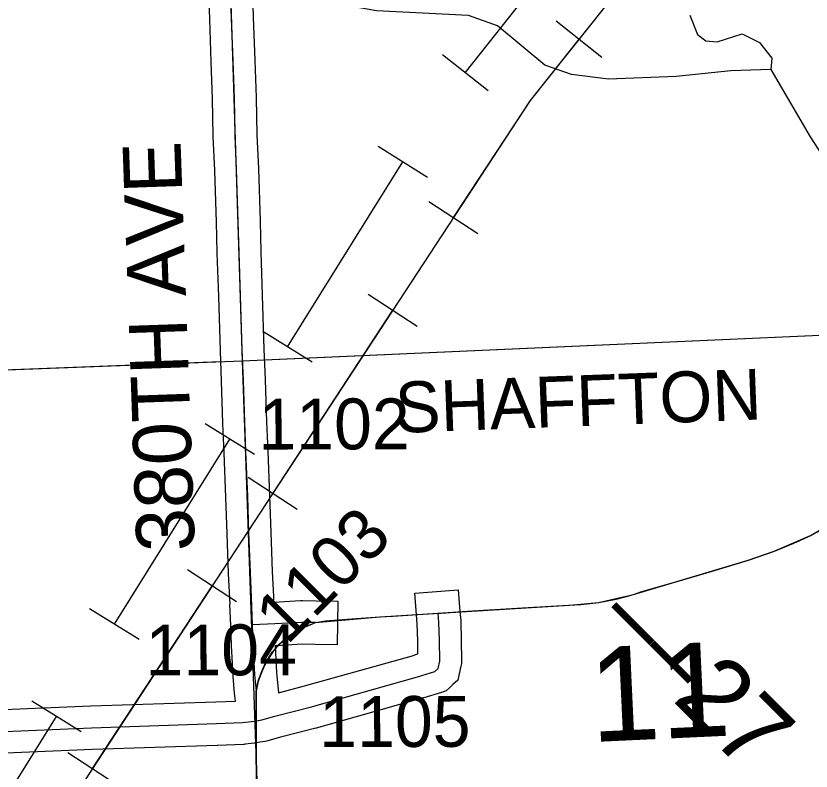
# Model space of a CAD drawing. Extents: x 128.7 to 185.5, y -21.4 to 12.6.
# Drawn here: x 162.114 to 163.208, y -14.323 to -13.284 of the extents above; entities that cross this region are included whole.
import ezdxf

# ---------------------------------------------------------------- set-up
doc = ezdxf.new("R2010")
doc.units = 0
for name, color, linetype in [('tdCoHydroRiver', 7, 'Continuous'), ('tdCoPipe', 7, 'Continuous'), ('tdCoPipe1', 7, 'Continuous'), ('tdCoPipe2', 7, 'Continuous'), ('tdCoPriCL', 7, 'Continuous'), ('tdCoPrimary', 7, 'Continuous'), ('tdCoPriNonDiv', 7, 'Continuous'), ('tdCoPriNonDivCL', 7, 'Continuous'), ('tdCoSecRdNmbr', 7, 'Continuous'), ('tdCoSecRdTxt', 7, 'Continuous'), ('tdCoSecRteBand', 7, 'Continuous'), ('tdCoSecRteCL', 7, 'Continuous'), ('tdCoSectLine', 7, 'Continuous'), ('tdCoSectLinePart', 7, 'Continuous'), ('tdCoSectNmbr', 7, 'Continuous'), ('tdCoSurfAsphalt', 7, 'Continuous'), ('tdCoSurfGravel', 7, 'Continuous'), ('tdCoTwpBndryShd', 7, 'Continuous'), ('tdCoUnicrpTwnTxt', 7, 'Continuous'), ('tdStHwyPriRefPost1', 7, 'Continuous')]:
    doc.layers.add(name, color=color, linetype=linetype)

msp = doc.modelspace()

# ---------------------------------------------------------------- linework, layer by layer
at = {"layer": 'tdCoHydroRiver'}
for points in [[(163.1527, -13.3576), (163.0975, -13.3596), (163.0221, -13.3672), (162.929, -13.3707), (162.8783, -13.3647), (162.8415, -13.3518), (162.7763, -13.2974), (162.7363, -13.2831), (162.6098, -13.2768), (162.5431, -13.2651), (162.5219, -13.247), (162.4989, -13.2241), (162.4735, -13.2188), (162.4167, -13.2209), (162.3089, -13.2091), (162.2405, -13.1943), (162.2085, -13.1829), (162.1363, -13.1524)], [(163.041, -13.2828), (163.0515, -13.3093), (163.0629, -13.3183), (163.0787, -13.3193), (163.113, -13.3085), (163.1371, -13.3203), (163.1537, -13.3418), (163.1527, -13.3576), (163.2067, -13.4503), (163.2285, -13.4842)]]:
    msp.add_lwpolyline(points, dxfattribs=at)
at = {"layer": 'tdCoPipe'}
msp.add_lwpolyline([(164.5574, -11.8875), (163.6862, -12.2814), (163.6759, -12.3273), (162.8211, -13.4003), (161.9826, -14.6801), (161.6282, -15.7116)], dxfattribs=at)
at = {"layer": 'tdCoPipe1'}
for p, q in [((162.8571, -13.2904), (162.9201, -13.3405)), ((162.6817, -13.5394), (162.7492, -13.5836)), ((162.5984, -13.6667), (162.6657, -13.7108)), ((162.4333, -13.9186), (162.5008, -13.9628)), ((162.3499, -14.0459), (162.4173, -14.09)), ((162.1849, -14.2978), (162.2523, -14.342))]:
    msp.add_line(p, q, dxfattribs=at)
for points in [[(162.8887, -13.3155), (162.8211, -13.4003), (162.7155, -13.5615)], [(162.6321, -13.6888), (162.467, -13.9407)], [(162.3837, -14.0679), (162.2186, -14.3199)]]:
    msp.add_lwpolyline(points, dxfattribs=at)
at = {"layer": 'tdCoPipe2'}
for p, q in [((162.7634, -13.387), (162.7005, -13.3373)), ((162.6802, -13.5061), (162.6122, -13.4636)), ((162.5213, -13.7606), (162.4533, -13.7181)), ((162.4419, -13.8878), (162.3739, -13.8454)), ((162.2831, -14.1423), (162.2151, -14.0999)), ((162.2036, -14.2696), (162.1356, -14.2271))]:
    msp.add_line(p, q, dxfattribs=at)
for points in [[(162.732, -13.3621), (162.918, -13.1268)], [(162.4873, -13.7394), (162.6462, -13.4849)], [(162.2491, -14.1211), (162.4079, -13.8666)], [(162.0108, -14.5029), (162.1696, -14.2484)]]:
    msp.add_lwpolyline(points, dxfattribs=at)
at = {"layer": 'tdCoPriCL'}
msp.add_lwpolyline([(162.4449, -14.3666), (162.4445, -14.3149), (162.4441, -14.2631), (162.4441, -14.2541), (162.4441, -14.2135), (162.4472, -14.1996), (162.4558, -14.1778), (162.459, -14.1716), (162.4625, -14.1656), (162.4708, -14.1545), (162.4804, -14.1444), (162.4875, -14.1385), (162.49, -14.1366), (162.5003, -14.1299), (162.5058, -14.1269), (162.5158, -14.123), (162.5258, -14.119), (162.5398, -14.1166), (162.5568, -14.1151), (162.6145, -14.1112), (162.6322, -14.11), (162.6944, -14.1061), (162.7418, -14.103), (162.8187, -14.0983), (162.8753, -14.0951), (162.903, -14.0928), (162.9153, -14.0912), (162.9395, -14.0866), (162.9634, -14.0802), (162.9751, -14.0764), (163.0232, -14.0625), (163.1213, -14.033), (163.1573, -14.0207), (163.2071, -13.999), (163.2206, -13.9917)], dxfattribs=at)
at = {"layer": 'tdCoPrimary'}
msp.add_line((162.4445, -14.2541), (162.4445, -14.2135), dxfattribs=at)
msp.add_line((162.4445, -14.2541), (162.4445, -14.2135), dxfattribs=at)
for points in [[(162.4453, -14.3666), (162.4445, -14.2631), (162.4445, -14.2541), (162.4445, -14.2135), (162.4476, -14.1996), (162.4482, -14.1967), (162.4534, -14.1842), (162.4562, -14.1778), (162.4593, -14.1716), (162.4629, -14.1656), (162.4669, -14.1599), (162.4685, -14.1578), (162.4712, -14.1545), (162.4758, -14.1493), (162.4808, -14.1444), (162.4854, -14.1404), (162.4879, -14.1385), (162.4903, -14.1366), (162.4954, -14.1331), (162.5007, -14.1299), (162.5062, -14.1269), (162.5162, -14.123), (162.5261, -14.119), (162.5402, -14.1166), (162.5572, -14.1151), (162.6149, -14.1112), (162.6947, -14.1061), (162.6987, -14.1058), (162.7422, -14.103), (162.8191, -14.0983), (162.8744, -14.0949), (162.8911, -14.0939), (162.9034, -14.0928), (162.9156, -14.0912), (162.9278, -14.0891), (162.9399, -14.0866), (162.9519, -14.0837), (162.9637, -14.0802), (162.9755, -14.0764), (163.0236, -14.0625), (163.0716, -14.0483), (163.1217, -14.033), (163.1577, -14.0207), (163.1841, -14.0098), (163.2075, -13.999), (163.221, -13.9917)], [(162.6987, -14.1058), (162.7422, -14.103), (162.8191, -14.0983), (162.8744, -14.0949), (162.8911, -14.0939), (162.9034, -14.0928), (162.9156, -14.0912), (162.9278, -14.0891), (162.9399, -14.0866), (162.9519, -14.0837), (162.9637, -14.0802), (162.9755, -14.0764), (163.0236, -14.0625), (163.0716, -14.0483), (163.1217, -14.033), (163.1577, -14.0207), (163.1841, -14.0098), (163.2075, -13.999), (163.221, -13.9917)], [(162.6987, -14.1058), (162.7422, -14.103), (162.8191, -14.0983), (162.8744, -14.0949), (162.8911, -14.0939), (162.9034, -14.0928), (162.9156, -14.0912), (162.9278, -14.0891), (162.9399, -14.0866), (162.9519, -14.0837), (162.9637, -14.0802), (162.9755, -14.0764), (163.0236, -14.0625), (163.0716, -14.0483), (163.1217, -14.033), (163.1577, -14.0207), (163.1841, -14.0098), (163.2075, -13.999), (163.221, -13.9917)], [(162.4879, -14.1385), (162.4903, -14.1366), (162.4954, -14.1331), (162.5007, -14.1299), (162.5062, -14.1269), (162.5162, -14.123), (162.5261, -14.119), (162.5402, -14.1166), (162.5572, -14.1151), (162.6149, -14.1112), (162.6947, -14.1061), (162.6987, -14.1058)], [(162.4879, -14.1385), (162.4903, -14.1366), (162.4954, -14.1331), (162.5007, -14.1299), (162.5062, -14.1269), (162.5162, -14.123), (162.5261, -14.119), (162.5402, -14.1166), (162.5572, -14.1151), (162.6149, -14.1112), (162.6947, -14.1061), (162.6987, -14.1058)], [(162.4445, -14.2135), (162.4476, -14.1996), (162.4482, -14.1967), (162.4534, -14.1842), (162.4562, -14.1778), (162.4593, -14.1716), (162.4629, -14.1656), (162.4669, -14.1599), (162.4712, -14.1545), (162.4758, -14.1493), (162.4808, -14.1444), (162.4854, -14.1404), (162.4879, -14.1385)], [(162.4445, -14.2135), (162.4476, -14.1996), (162.4482, -14.1967), (162.4534, -14.1842), (162.4562, -14.1778), (162.4593, -14.1716), (162.4629, -14.1656), (162.4669, -14.1599), (162.4712, -14.1545), (162.4758, -14.1493), (162.4808, -14.1444), (162.4854, -14.1404), (162.4879, -14.1385)], [(162.4465, -14.47), (162.4462, -14.4604), (162.4458, -14.4416), (162.4453, -14.3666), (162.4445, -14.2631), (162.4445, -14.2541)], [(162.4465, -14.47), (162.4462, -14.4604), (162.4458, -14.4416), (162.4453, -14.3666), (162.4445, -14.2631), (162.4445, -14.2541)]]:
    msp.add_lwpolyline(points, dxfattribs=at)
at = {"layer": 'tdCoPriNonDiv'}
msp.add_lwpolyline([(162.4476, -14.5168), (162.4441, -14.2631), (162.4441, -14.2135), (162.4472, -14.1996), (162.4558, -14.1778), (162.4708, -14.1545), (162.4875, -14.1385), (162.5058, -14.1269), (162.5258, -14.119), (162.6145, -14.1112), (162.8753, -14.0951), (162.9153, -14.0912), (162.9634, -14.0802), (163.1213, -14.033), (163.1573, -14.0207), (163.2071, -13.999), (163.2468, -13.9762)], dxfattribs=at)
at = {"layer": 'tdCoPriNonDivCL'}
msp.add_lwpolyline([(162.4449, -14.3666), (162.4441, -14.2631), (162.4441, -14.2541), (162.4441, -14.2135), (162.4472, -14.1996), (162.4478, -14.1967), (162.453, -14.1842), (162.4558, -14.1778), (162.459, -14.1716), (162.4625, -14.1656), (162.4665, -14.1599), (162.4708, -14.1545), (162.4754, -14.1493), (162.4804, -14.1444), (162.4851, -14.1404), (162.4875, -14.1385), (162.49, -14.1366), (162.4951, -14.1331), (162.5003, -14.1299), (162.5058, -14.1269), (162.5158, -14.123), (162.5258, -14.119), (162.5398, -14.1166), (162.5568, -14.1151), (162.6145, -14.1112), (162.6322, -14.11), (162.6944, -14.1061), (162.7418, -14.103), (162.8187, -14.0983), (162.874, -14.0949), (162.8907, -14.0939), (162.903, -14.0928), (162.9153, -14.0912), (162.9274, -14.0891), (162.9395, -14.0866), (162.9515, -14.0837), (162.9634, -14.0802), (162.9751, -14.0764), (163.0232, -14.0625), (163.0713, -14.0483), (163.1213, -14.033), (163.1573, -14.0207), (163.1837, -14.0098), (163.2071, -13.999), (163.2206, -13.9917)], dxfattribs=at)
msp.add_lwpolyline([(162.4449, -14.3666), (162.4441, -14.2631), (162.4441, -14.2541), (162.4441, -14.2135), (162.4472, -14.1996), (162.4478, -14.1967), (162.453, -14.1842), (162.4558, -14.1778), (162.459, -14.1716), (162.4625, -14.1656), (162.4665, -14.1599), (162.4708, -14.1545), (162.4754, -14.1493), (162.4804, -14.1444), (162.4851, -14.1404), (162.4875, -14.1385), (162.49, -14.1366), (162.4951, -14.1331), (162.5003, -14.1299), (162.5058, -14.1269), (162.5158, -14.123), (162.5258, -14.119), (162.5398, -14.1166), (162.5568, -14.1151), (162.6145, -14.1112), (162.6322, -14.11), (162.6944, -14.1061), (162.7418, -14.103), (162.8187, -14.0983), (162.874, -14.0949), (162.8907, -14.0939), (162.903, -14.0928), (162.9153, -14.0912), (162.9274, -14.0891), (162.9395, -14.0866), (162.9515, -14.0837), (162.9634, -14.0802), (162.9751, -14.0764), (163.0232, -14.0625), (163.0713, -14.0483), (163.1213, -14.033), (163.1573, -14.0207), (163.1837, -14.0098), (163.2071, -13.999), (163.2206, -13.9917)], dxfattribs=at)
at = {"layer": 'tdCoSecRteBand'}
for points in [[(161.9562, -14.2447), (162.2165, -14.2338), (162.2167, -14.2338), (162.2168, -14.2338), (162.3887, -14.2282), (162.4156, -14.227), (162.4146, -14.2163), (162.4125, -14.1931), (162.4124, -14.1926), (162.4124, -14.192), (162.4101, -14.1509), (162.4101, -14.1505), (162.4101, -14.1502), (162.4093, -14.1232), (162.4081, -14.0934), (162.4083, -14.0934), (162.408, -14.0856), (162.4064, -14.0513), (162.4064, -14.0512), (162.4064, -14.051), (162.4043, -13.9967), (162.4043, -13.9966), (162.4043, -13.9965), (162.4027, -13.9466), (162.4002, -13.8852), (162.3985, -13.8447), (162.3985, -13.8446), (162.3985, -13.8445), (162.3967, -13.7867), (162.395, -13.7447), (162.395, -13.7446), (162.395, -13.7444), (162.3928, -13.6701), (162.3907, -13.6105), (162.3907, -13.6103), (162.3907, -13.6102), (162.3896, -13.5679), (162.3874, -13.4965), (162.3853, -13.4498), (162.3853, -13.4495), (162.3853, -13.4491), (162.3843, -13.3981), (162.3824, -13.3469), (162.3824, -13.3469), (162.3824, -13.3469), (162.3804, -13.2882), (162.3804, -13.2882), (162.3804, -13.2881), (162.3787, -13.2365)], [(162.4387, -13.2346), (162.4403, -13.2862), (162.4424, -13.3448), (162.4442, -13.3962), (162.4443, -13.3964), (162.4443, -13.3967), (162.4453, -13.4475), (162.4473, -13.4941), (162.4473, -13.4943), (162.4473, -13.4944), (162.4496, -13.5661), (162.4496, -13.5662), (162.4496, -13.5664), (162.4507, -13.6085), (162.4527, -13.6681), (162.4527, -13.6682), (162.4527, -13.6682), (162.455, -13.7425), (162.4566, -13.7845), (162.4566, -13.7846), (162.4566, -13.7847), (162.4585, -13.8424), (162.4601, -13.8828), (162.4601, -13.8828), (162.4601, -13.8828), (162.4626, -13.9443), (162.4626, -13.9444), (162.4626, -13.9446), (162.4643, -13.9945), (162.4663, -14.0486), (162.468, -14.0829), (162.468, -14.0832), (162.468, -14.0834), (162.4683, -14.091), (162.4685, -14.091), (162.5054, -14.0887), (162.5066, -14.0886), (162.5078, -14.0887), (162.5268, -14.0891), (162.5567, -14.0897), (162.5555, -14.1497), (162.5255, -14.149), (162.5078, -14.1487), (162.4719, -14.1509), (162.4716, -14.1509), (162.4712, -14.1509), (162.4702, -14.151), (162.4723, -14.1881), (162.4744, -14.2107), (162.4748, -14.2155), (162.5109, -14.2062), (162.6577, -14.165), (162.6668, -14.1622), (162.6666, -14.1439), (162.6658, -14.1205), (162.6649, -14.1085), (162.6624, -14.0786), (162.7222, -14.0737), (162.7246, -14.1036), (162.7257, -14.1163), (162.7258, -14.1171), (162.7258, -14.1179), (162.7265, -14.1423), (162.7265, -14.1426), (162.7265, -14.1428), (162.7269, -14.1717), (162.727, -14.1754), (162.7261, -14.179), (162.7237, -14.1894), (162.7216, -14.1981), (162.715, -14.2043), (162.7108, -14.2082), (162.7057, -14.213), (162.6991, -14.2151), (162.6749, -14.2225), (162.6746, -14.2226), (162.6742, -14.2227), (162.5269, -14.2641), (162.5265, -14.2642), (162.5262, -14.2643), (162.4778, -14.2767), (162.4602, -14.2818), (162.4584, -14.2823), (162.4566, -14.2826), (162.4492, -14.2838), (162.4425, -14.2848), (162.442, -14.2849), (162.4414, -14.285), (162.4291, -14.2864), (162.4279, -14.2866), (162.4268, -14.2866), (162.391, -14.2881), (162.3909, -14.2881), (162.3908, -14.2881), (162.2189, -14.2938), (161.9586, -14.3046)]]:
    msp.add_lwpolyline(points, dxfattribs=at)
at = {"layer": 'tdCoSecRteCL'}
for points in [[(162.4393, -14.1222), (162.438, -14.0844), (162.4364, -14.0499), (162.4343, -13.9955), (162.4327, -13.9455), (162.4302, -13.884), (162.4285, -13.8435), (162.4267, -13.7856), (162.425, -13.7435), (162.4227, -13.6691), (162.4207, -13.6094), (162.4196, -13.5671), (162.4174, -13.4954), (162.4153, -13.4485), (162.4143, -13.3973), (162.4124, -13.3458), (162.4103, -13.2872), (162.4087, -13.2355)], [(161.4447, -14.2956), (161.5879, -14.2895), (161.7342, -14.2833), (161.9574, -14.2747), (162.2178, -14.2638), (162.3898, -14.2581), (162.4255, -14.2567), (162.4379, -14.2552), (162.4445, -14.2541), (162.4519, -14.253), (162.4699, -14.2478), (162.5187, -14.2352), (162.6661, -14.1938), (162.6903, -14.1864), (162.6945, -14.1824), (162.6969, -14.1721), (162.6965, -14.1432), (162.6958, -14.1188), (162.6947, -14.1061)], [(162.5261, -14.119), (162.5072, -14.1187), (162.47, -14.1209), (162.4393, -14.1222)], [(162.4445, -14.2135), (162.4424, -14.1904), (162.4401, -14.1492), (162.4393, -14.1222)]]:
    msp.add_lwpolyline(points, dxfattribs=at)
at = {"layer": 'tdCoSectLine'}
for points in [[(162.3929, -12.7458), (162.4252, -13.7587)], [(162.4252, -13.7587), (163.427, -13.7141)], [(161.428, -13.7967), (162.4252, -13.7587)], [(162.4252, -13.7587), (162.4594, -14.7462)]]:
    msp.add_lwpolyline(points, dxfattribs=at)
at = {"layer": 'tdCoSectLinePart'}
for points in [[(162.4553, -13.7573), (163.427, -13.7141)], [(161.428, -13.7967), (162.3954, -13.7598)], [(162.4434, -14.2841), (162.4594, -14.7462)]]:
    msp.add_lwpolyline(points, dxfattribs=at)
at = {"layer": 'tdCoSurfAsphalt'}
for points in [[(162.4393, -14.1222), (162.438, -14.0844), (162.4364, -14.0499), (162.4343, -13.9955), (162.4327, -13.9455), (162.4302, -13.884), (162.4285, -13.8435), (162.4267, -13.7856), (162.425, -13.7435), (162.4227, -13.6691), (162.4207, -13.6094), (162.4196, -13.5671), (162.4174, -13.4954), (162.4153, -13.4485), (162.4143, -13.3973), (162.4124, -13.3458), (162.4103, -13.2872), (162.4087, -13.2355)], [(162.5261, -14.119), (162.5072, -14.1187), (162.47, -14.1209), (162.4393, -14.1222)], [(162.4445, -14.2135), (162.4424, -14.1904), (162.4401, -14.1492), (162.4393, -14.1222)], [(161.9574, -14.2747), (162.2178, -14.2638), (162.3898, -14.2581), (162.4255, -14.2567), (162.4379, -14.2552), (162.4445, -14.2541)]]:
    msp.add_lwpolyline(points, dxfattribs=at)
at = {"layer": 'tdCoSurfGravel'}
msp.add_lwpolyline([(162.4445, -14.2541), (162.4519, -14.253), (162.4699, -14.2478), (162.5187, -14.2352), (162.6661, -14.1938), (162.6903, -14.1864), (162.6945, -14.1824), (162.6969, -14.1721), (162.6965, -14.1432), (162.6958, -14.1188), (162.6947, -14.1061)], dxfattribs=at)
at = {"layer": 'tdCoTwpBndryShd'}
msp.add_lwpolyline([(158.2224, -7.8865), (159.2119, -7.8386), (160.2098, -7.7958), (161.2099, -7.7602), (162.2124, -7.7219), (162.2462, -8.7266), (162.2811, -9.726), (162.3153, -10.7365), (162.3554, -11.7411), (162.3929, -12.7458), (162.4252, -13.7587), (162.4594, -14.7462), (162.4837, -15.492)], dxfattribs=at)

# ---------------------------------------------------------------- texts
at = {"layer": 'tdCoSecRdNmbr'}
for s, rotation, p in [('1102', 0.122, (162.4474, -13.8808)), ('1103', 45.1216, (162.4867, -14.1512)), ('1104', 0.1219, (162.2921, -14.1918)), ('1105', 0.1221, (162.5311, -14.2904))]:
    msp.add_text(s, height=0.07, rotation=rotation, dxfattribs=at).set_placement(p)
at = {"layer": 'tdCoSecRdTxt'}
msp.add_text('380TH AVE', height=0.08, rotation=92, dxfattribs=at).set_placement((162.3599, -14.0199))
at = {"layer": 'tdCoSectNmbr'}
msp.add_text('11', height=0.13, rotation=2.6747, dxfattribs=at).set_placement((162.9057, -14.2835))
at = {"layer": 'tdCoUnicrpTwnTxt'}
msp.add_text('SHAFFTON', height=0.07, rotation=2.1226, dxfattribs=at).set_placement((162.6367, -13.858))
at = {"layer": 'tdStHwyPriRefPost1'}
msp.add_text('‒‒27', height=0.1, rotation=315, dxfattribs=at).set_placement((162.9105, -14.1204))

doc.saveas('drawing.dxf')
